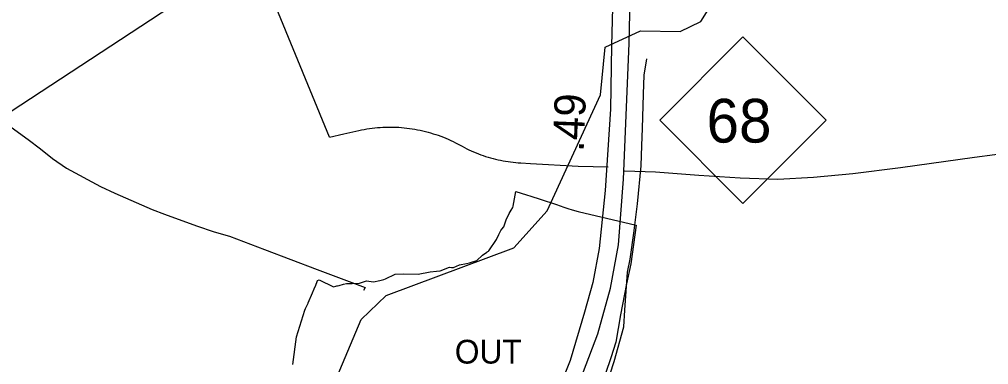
# Model space of a CAD drawing. Extents: x 1662474 to 1856135, y 779280 to 917889.
# Drawn here: x 1713121 to 1717005, y 833795 to 835176 of the extents above; entities that cross this region are included whole.
import ezdxf

# ---------------------------------------------------------------- set-up
doc = ezdxf.new("R2010")
doc.units = 0
for name, color, linetype in [('Exist Boundary Political City Limit New Hole', 7, 'Continuous'), ('Exist Hydrographic Misc Water Feature', 7, 'Continuous'), ('Exist Road Non-System Type 51', 7, 'Continuous'), ('Exist Road Primary NC Divided Attributed', 7, 'Continuous'), ('Exist Road Primary NC Mileage Hundredths English Label', 7, 'Continuous'), ('Exist Road Primary NC Shield CELL', 7, 'Continuous'), ('Exist Road Primary NC Shield Number Label', 7, 'Continuous'), ('Exist Utilities Electrical Transmission Line', 7, 'Continuous'), ('Map Preparation Boundary City Limit Buffer Line', 7, 'Continuous')]:
    doc.layers.add(name, color=color, linetype=linetype)

msp = doc.modelspace()

# ---------------------------------------------------------------- linework, layer by layer
at = {"layer": 'Exist Boundary Political City Limit New Hole'}
msp.add_lwpolyline([(1714216.2, 833794.6), (1714231.2, 833905.3), (1714264.4, 834012.4), (1714264.9, 834013.6), (1714265.4, 834014.6), (1714265.8, 834015.2), (1714268, 834020), (1714273.9, 834032.1), (1714278, 834040.6), (1714278.6, 834041.9), (1714295.6, 834082.3), (1714302, 834097.4), (1714308.6, 834113.4), (1714314.2, 834126.9), (1714316.1, 834131.2), (1714322.9, 834134.1), (1714379.9, 834106), (1714388.6, 834108.3), (1714393.5, 834109.6), (1714395.9, 834110.2), (1714401.9, 834111.8), (1714419.4, 834116.5), (1714432.2, 834119.9), (1714436.1, 834119.5), (1714442.1, 834118.8), (1714455, 834120), (1714483.5, 834120.7), (1714492, 834123.4), (1714512.6, 834130), (1714540.6, 834126.5), (1714566, 834131.8), (1714582, 834135), (1714588.1, 834138), (1714627.1, 834157.2), (1714658.9, 834157.5), (1714719.6, 834156.2), (1714766.5, 834166.4), (1714792, 834169), (1714807.6, 834170.6), (1714844.4, 834185.1), (1714852.9, 834183.8), (1714860.1, 834182.8), (1714885, 834194.2), (1714913.2, 834198.8), (1714925, 834202.3), (1714954.2, 834211), (1714976.2, 834232.3), (1714993.9, 834245), (1714995.6, 834246), (1714998.2, 834247.4), (1715000.8, 834248.8), (1715002.5, 834249.7), (1715033, 834295.6), (1715042.6, 834315.9), (1715050.1, 834331.8), (1715054.6, 834337.2), (1715061.9, 834345.9), (1715071.4, 834374.1), (1715083.2, 834399.4), (1715092.1, 834413.4), (1715098.2, 834423), (1715099.2, 834428.4), (1715110.4, 834487.8), (1715153.6, 834474.1), (1715170.9, 834468.6), (1715208.1, 834456.4), (1715273.5, 834435), (1715302.9, 834425.4), (1715319.2, 834420), (1715336.6, 834414.6), (1715360, 834407.3), (1715592, 834352.4), (1715570.8, 834197.9), (1715554.2, 834117.6), (1715529.2, 833994.6), (1715511.4, 833884.7), (1715490.9, 833821.9), (1715469.4, 833759.5)], dxfattribs=at)
at = {"layer": 'Exist Hydrographic Misc Water Feature'}
for points in [[(1714158.9, 833372.3), (1714250, 833455.3), (1714294.3, 833509.9), (1714490.2, 833975.3), (1714591.3, 834071.7), (1715102.3, 834261.5), (1715236.3, 834409.8), (1715449.2, 834874.8), (1715468.3, 835064.8), (1715610.3, 835130.8), (1715768.3, 835127.7), (1715852.3, 835168.6), (1716038.2, 835466.8), (1716469.3, 836065.3), (1716688.2, 836254.5), (1716930.3, 836361.2), (1717707.3, 836545.6)], [(1715386.6, 833433.4), (1715392.7, 833465.3), (1715431.5, 833595), (1715453.8, 833651.2), (1715504.6, 833806.9), (1715543.5, 833946.5), (1715547.8, 834012.8), (1715558.5, 834165.2), (1715568.9, 834216.7), (1715583.3, 834320.6), (1715598, 834438.5), (1715612.9, 834590.8), (1715615.1, 834671.2), (1715617.5, 834739.2), (1715622.1, 834877), (1715624.5, 834953.3), (1715635.1, 835018.7)], [(1712784.6, 834983.2), (1712804.7, 834963.9), (1712898.5, 834879.1), (1712950.5, 834843.6), (1713155.8, 834695.8), (1713205.7, 834657.9), (1713253.6, 834620), (1713309.5, 834581.1), (1713445.4, 834507), (1713503.2, 834480.3), (1713653.2, 834415.7), (1713703.1, 834397.5), (1713831.1, 834350.6), (1713901, 834326.2), (1713963, 834308.4), (1714102.9, 834255.6), (1714314.9, 834174.9), (1714506.9, 834103.7), (1714500.3, 834090.8)]]:
    msp.add_lwpolyline(points, dxfattribs=at)
at = {"layer": 'Exist Road Non-System Type 51'}
for points in [[(1714363.1, 834704.5), (1714081.9, 835390.5), (1714049.2, 835475.5)], [(1714363.1, 834704.5), (1714420.6, 834717.9), (1714481.4, 834731.9), (1714491.9, 834733.9), (1714502.4, 834736), (1714513.1, 834737.9), (1714523.9, 834739.4), (1714534.4, 834741), (1714545, 834742.1), (1714555.9, 834743.1), (1714566.6, 834744.2), (1714577.4, 834744.7), (1714588.1, 834745.2), (1714598.9, 834745.5), (1714609.6, 834745.5), (1714620.4, 834745.2), (1714631.2, 834744.9), (1714641.9, 834744.5), (1714652.6, 834743.7), (1714663.5, 834742.6), (1714674.2, 834741.5), (1714684.8, 834740), (1714695.6, 834738.7), (1714706, 834736.9), (1714716.8, 834734.7), (1714727.2, 834732.6), (1714737.8, 834730.2), (1714748.2, 834727.9), (1714758.8, 834725.1), (1714769, 834722.1), (1714779.5, 834719), (1714789.8, 834715.9), (1714799.6, 834712.4), (1714809.9, 834708.8), (1714819.9, 834704.9), (1714829.9, 834700.6), (1714839.9, 834696.4), (1714849.9, 834691.9), (1714859.5, 834687.5), (1714869.1, 834682.8), (1714895.2, 834668.4), (1714904.1, 834663.6), (1714913.4, 834658.9), (1714922.5, 834654.4), (1714932, 834650.2), (1714941.4, 834646), (1714950.9, 834642.1), (1714960.4, 834638.2), (1714970, 834634.8), (1714979.8, 834631.4), (1714989.4, 834628), (1714999.1, 834625), (1715009.1, 834622.1), (1715019.1, 834619.2), (1715029.1, 834616.9), (1715039.1, 834614.5), (1715049, 834612.4), (1715059.2, 834610.6), (1715069.1, 834608.8), (1715079.5, 834607.2), (1715089.6, 834605.9), (1715099.9, 834604.5), (1715110.1, 834603.8), (1715120.4, 834602.9), (1715130.6, 834602.5), (1715168.6, 834600.1), (1715360.4, 834588.5), (1715481, 834586.4)], [(1715545.4, 834570.9), (1715670, 834566.2), (1715844, 834553.1), (1716009.6, 834542.1), (1716160, 834537.6), (1716303.9, 834544.4), (1716460.6, 834559.7), (1716652.1, 834583.5), (1716948.1, 834624.5), (1717112, 834646.8), (1717268.4, 834663.1), (1717397.5, 834664.1), (1717513.1, 834654.4), (1717607.5, 834636), (1717689.6, 834611.9), (1717800.9, 834568.9), (1717873.6, 834537.9), (1717964.8, 834484.6), (1718074.9, 834411.6), (1718110.4, 834380.9)]]:
    msp.add_lwpolyline(points, dxfattribs=at)
at = {"layer": 'Exist Road Primary NC Divided Attributed'}
for points in [[(1715525.8, 836312.5), (1715523.4, 836182.6), (1715493.6, 835071.5), (1715489.3, 834817.2), (1715468.7, 834491), (1715443.9, 834259.9), (1715419.1, 834123.6), (1715386.2, 834005.1), (1715328.4, 833811.1), (1715266.3, 833657.2), (1715154.8, 833409.5), (1714846.4, 832892.5)], [(1714846.4, 832892.5), (1715138.3, 833260.9), (1715220.9, 833393), (1715262.2, 833475.6), (1715324.1, 833615.9), (1715439.5, 833917.9), (1715489.6, 834100.4), (1715521.2, 834274.1), (1715542.2, 834537.3), (1715564.8, 835079.6), (1715573.8, 835500.5), (1715593.9, 836293.9)]]:
    msp.add_lwpolyline(points, dxfattribs=at)
at = {"layer": 'Exist Road Primary NC Shield CELL'}
msp.add_lwpolyline([(1715687.6, 834773.1), (1716020.6, 835106.1), (1716353.5, 834773.1), (1716020.6, 834440.1)], close=True, dxfattribs=at)
at = {"layer": 'Exist Utilities Electrical Transmission Line'}
msp.add_lwpolyline([(1713005.3, 834756), (1713847.9, 835307.5), (1714507.2, 835736.7), (1715243.2, 836219.4), (1715948.8, 836686.2), (1716567.8, 837092), (1717404.3, 837637.4), (1718087.8, 838090.6), (1719069.6, 838734.7), (1719749, 839171.9), (1720424.4, 839616.9)], dxfattribs=at)
at = {"layer": 'Map Preparation Boundary City Limit Buffer Line'}
msp.add_lwpolyline([(1714216.2, 833794.6), (1714231.2, 833905.3), (1714264.4, 834012.4), (1714264.9, 834013.6), (1714265.4, 834014.6), (1714265.8, 834015.2), (1714268, 834020), (1714273.9, 834032.1), (1714278, 834040.6), (1714278.6, 834041.9), (1714295.6, 834082.3), (1714302, 834097.4), (1714308.6, 834113.4), (1714314.2, 834126.9), (1714316.1, 834131.2), (1714322.9, 834134.1), (1714379.9, 834106), (1714388.6, 834108.3), (1714393.5, 834109.6), (1714395.9, 834110.2), (1714401.9, 834111.8), (1714419.4, 834116.5), (1714432.2, 834119.9), (1714436.1, 834119.5), (1714442.1, 834118.8), (1714455, 834120), (1714483.5, 834120.7), (1714492, 834123.4), (1714512.6, 834130), (1714540.6, 834126.5), (1714566, 834131.8), (1714582, 834135), (1714588.1, 834138), (1714627.1, 834157.2), (1714658.9, 834157.5), (1714719.6, 834156.2), (1714766.5, 834166.4), (1714792, 834169), (1714807.6, 834170.6), (1714844.4, 834185.1), (1714852.9, 834183.8), (1714860.1, 834182.8), (1714885, 834194.2), (1714913.2, 834198.8), (1714925, 834202.3), (1714954.2, 834211), (1714976.2, 834232.3), (1714993.9, 834245), (1714995.6, 834246), (1714998.2, 834247.4), (1715000.8, 834248.8), (1715002.5, 834249.7), (1715033, 834295.6), (1715042.6, 834315.9), (1715050.1, 834331.8), (1715054.6, 834337.2), (1715061.9, 834345.9), (1715071.4, 834374.1), (1715083.2, 834399.4), (1715092.1, 834413.4), (1715098.2, 834423), (1715099.2, 834428.4), (1715110.4, 834487.8), (1715153.6, 834474.1), (1715170.9, 834468.6), (1715208.1, 834456.4), (1715273.5, 834435), (1715302.9, 834425.4), (1715319.2, 834420), (1715336.6, 834414.6), (1715360, 834407.3), (1715592, 834352.4), (1715570.8, 834197.9), (1715554.2, 834117.6), (1715529.2, 833994.6), (1715511.4, 833884.7), (1715490.9, 833821.9), (1715469.4, 833759.5)], dxfattribs=at)

# ---------------------------------------------------------------- texts
at = {"layer": 'Exist Boundary Political City Limit New Hole'}
msp.add_text('OUT', height=95, dxfattribs=at).set_placement((1714865.8, 833799))
at = {"layer": 'Exist Road Primary NC Mileage Hundredths English Label'}
msp.add_text('.49', height=125, rotation=87.6221, dxfattribs=at).set_placement((1715382, 834645.1))
at = {"layer": 'Exist Road Primary NC Shield Number Label'}
msp.add_text('68', height=175, dxfattribs=at).set_placement((1715874.7, 834683.4))

doc.saveas('drawing.dxf')
